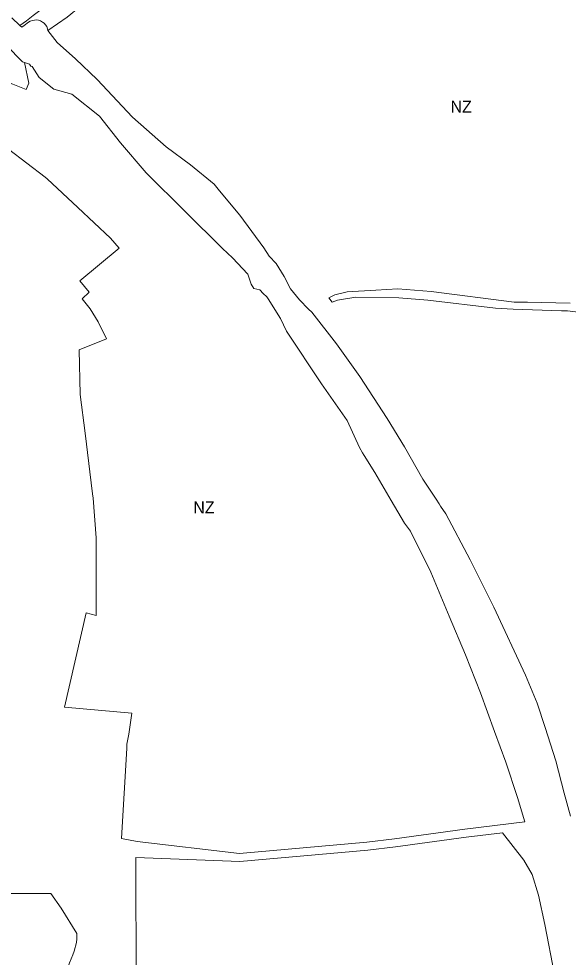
# Model space of a CAD drawing. Extents: x -650451 to -642268, y -1075216 to -1066610.
# Drawn here: x -645573 to -645020, y -1070109 to -1069167 of the extents above; entities that cross this region are included whole.
import ezdxf

# ---------------------------------------------------------------- set-up
doc = ezdxf.new("R2010")
doc.units = 0
doc.header["$LTSCALE"] = 4.8
for name, color, linetype, lineweight in [('1', 7, 'Continuous', 13), ('15', 7, 'Continuous', 13), ('25', 7, 'Continuous', 13), ('46', 7, 'Continuous', 13), ('48', 7, 'Continuous', 13)]:
    doc.layers.add(name, color=color, linetype=linetype, lineweight=lineweight)
doc.layers.add('62', color=7, linetype='Continuous')

msp = doc.modelspace()

# ---------------------------------------------------------------- linework, layer by layer
at = {"layer": '1'}
for points in [[(-645595.2, -1070045.403), (-645547.768, -1070045.237), (-645540.678, -1070045.406)], [(-645540.678, -1070045.406), (-645530.3, -1070060.08), (-645514.49, -1070085.4), (-645514.56, -1070090.91), (-645514.61, -1070094.35), (-645517.02, -1070103.08), (-645518.35, -1070106.87), (-645521.73, -1070114.83), (-645522.587, -1070116.952)]]:
    msp.add_lwpolyline(points, dxfattribs=at)
at = {"layer": '15'}
msp.add_lwpolyline([(-644989.32, -1069464.06), (-645021.35, -1069460.1), (-645027.38, -1069459.9), (-645075.78, -1069458.27), (-645093.64, -1069457.17), (-645161.43, -1069449.12), (-645190.59, -1069446.94), (-645233.99, -1069446.17), (-645252.29, -1069449.12), (-645257.71, -1069451.32), (-645261.04, -1069446.97), (-645255.1, -1069443.98), (-645242.56, -1069440.99), (-645213.86, -1069439.23), (-645191.64, -1069437.87), (-645158.23, -1069440.64), (-645074.92, -1069451.12), (-645061.46, -1069451.39), (-645018.4, -1069452.4)], dxfattribs=at)
at = {"layer": '25'}
msp.add_lwpolyline([(-645412.13, -1069053.74), (-645447.18, -1069080.79), (-645490.83, -1069114.27), (-645515.99, -1069131.1), (-645558.2, -1069163.37), (-645565.1, -1069168.65), (-645571.9, -1069173.43), (-645579.94, -1069165.52)], dxfattribs=at)
at = {"layer": '46'}
for points in [[(-645543.43, -1069178.39), (-645524.19, -1069165.11), (-645511.11, -1069154.16), (-645499.07, -1069142.13), (-645481.72, -1069123.47)], [(-645018.28, -1069967.49), (-645024.45, -1069944.43), (-645032.85, -1069912.07), (-645043.5, -1069878.37), (-645051.78, -1069854.2), (-645063.26, -1069825.99), (-645095.1, -1069757.62), (-645118.98, -1069710.08), (-645143.56, -1069664.05), (-645148.8, -1069656.1), (-645150.3, -1069653.84), (-645153.33, -1069649.24), (-645166.67, -1069629), (-645184.88, -1069596.58), (-645202.56, -1069568.23), (-645230.1, -1069525.98), (-645253.4, -1069493.06), (-645278.31, -1069461.33), (-645281.4, -1069458.4), (-645290.5, -1069449.03), (-645299.61, -1069437.97), (-645306.16, -1069425.55), (-645314.14, -1069412.54), (-645321.1, -1069405.21), (-645326.59, -1069396.64), (-645350.63, -1069363.98), (-645371.12, -1069339.47), (-645376.38, -1069332.65), (-645400.07, -1069313.32), (-645424.8, -1069295.24), (-645458.45, -1069265.56), (-645494.13, -1069227.63), (-645515.89, -1069206.66), (-645534.25, -1069190.56), (-645543.43, -1069178.39)], [(-645578.713, -1069232.375), (-645565.28, -1069237.72), (-645562.62, -1069231.33), (-645567.069, -1069210.45)], [(-645567.069, -1069210.45), (-645562.17, -1069212.02), (-645560.72, -1069214.25), (-645559.33, -1069214.54), (-645552.2, -1069225.59), (-645537.44, -1069237.41), (-645519.59, -1069242.38), (-645491.63, -1069264.25), (-645470.44, -1069291.24), (-645444.62, -1069321.35), (-645405.7, -1069360.27), (-645368.13, -1069397.37), (-645358.04, -1069406.84), (-645342.49, -1069423.06), (-645339.31, -1069433.27), (-645336.66, -1069437.47), (-645330.57, -1069438.89), (-645327.2, -1069442.53), (-645323.36, -1069445.79), (-645322.13, -1069447.96), (-645309.62, -1069467.79), (-645303.57, -1069480.49), (-645268.57, -1069533.23), (-645242.75, -1069570.26), (-645230.42, -1069597.39), (-645227.27, -1069602.68), (-645225.7, -1069605.32), (-645214.76, -1069622.37), (-645198.41, -1069650.49), (-645185.17, -1069673.38), (-645179.12, -1069681.3), (-645158.43, -1069722.61), (-645153.44, -1069734.71), (-645140.27, -1069766.68), (-645123.84, -1069805.38), (-645108.74, -1069843.58), (-645094.42, -1069882.65), (-645083.31, -1069913.37), (-645071.53, -1069948.89), (-645064.052, -1069973.429)], [(-645511.464, -1069429.794), (-645471.738, -1069397.026), (-645480.72, -1069386.96), (-645513.41, -1069356.18), (-645544.26, -1069327.35), (-645546.19, -1069325.81), (-645583.13, -1069297.55), (-645594.94, -1069288.511)], [(-645508.994, -1069447.955), (-645502.142, -1069441.313), (-645511.464, -1069429.794)], [(-645018.4, -1069452.4), (-645061.46, -1069451.39), (-645074.92, -1069451.12), (-645158.23, -1069440.64), (-645191.64, -1069437.87), (-645213.86, -1069439.23), (-645242.56, -1069440.99), (-645255.1, -1069443.98), (-645261.04, -1069446.97), (-645257.71, -1069451.32), (-645252.29, -1069449.12), (-645233.99, -1069446.17), (-645190.59, -1069446.94), (-645161.43, -1069449.12), (-645093.64, -1069457.17), (-645075.78, -1069458.27), (-645027.38, -1069459.9), (-645021.35, -1069460.1), (-644989.32, -1069464.06)], [(-645500.137, -1069632.833), (-645506, -1069583), (-645511, -1069544), (-645512, -1069499), (-645484.783, -1069488.256), (-645493, -1069471), (-645501, -1069458), (-645508.994, -1069447.955)], [(-645495, -1069754.815), (-645495, -1069688), (-645498, -1069648), (-645498.61, -1069643.729), (-645500.137, -1069632.833)], [(-645504.976, -1069763.332), (-645495, -1069766), (-645495, -1069754.815)], [(-645462.303, -1069885.376), (-645459.312, -1069864.01), (-645527, -1069858), (-645504.976, -1069763.332)], [(-645469.701, -1069990.011), (-645464.206, -1069899.449), (-645464.288, -1069895.362), (-645462.303, -1069885.376)], [(-645064.052, -1069973.429), (-645124.233, -1069980.695), (-645195.011, -1069990.48), (-645222.809, -1069993.701), (-645350.784, -1070005.227), (-645453.852, -1069992.968), (-645469.701, -1069990.011)], [(-645499.142, -1070133.293), (-645466.862, -1070133.219), (-645454.881, -1070137.836), (-645455.073, -1070009.111), (-645350.591, -1070013.242), (-645221.99, -1070001.66), (-645194.003, -1069998.417), (-645123.206, -1069988.629), (-645086.484, -1069984.195), (-645065.235, -1070011.695), (-645056.555, -1070026.163), (-645050.293, -1070047.035), (-645043.92, -1070076.344), (-645034.122, -1070126.616), (-645004.791, -1070324.889)]]:
    msp.add_lwpolyline(points, dxfattribs=at)
at = {"layer": '48'}
for points in [[(-645571.9, -1069173.43), (-645565.1, -1069168.65), (-645558.2, -1069163.37), (-645515.99, -1069131.1), (-645490.83, -1069114.27), (-645447.18, -1069080.79), (-645412.13, -1069053.74)], [(-645481.72, -1069123.47), (-645499.07, -1069142.13), (-645511.11, -1069154.16), (-645524.19, -1069165.11), (-645543.43, -1069178.39)], [(-645543.43, -1069178.39), (-645543.86, -1069176.51), (-645544.75, -1069174.39), (-645545.78, -1069172.76), (-645547.32, -1069171.06), (-645548.79, -1069169.88), (-645550.86, -1069168.77), (-645552.94, -1069168.1), (-645554.96, -1069167.8), (-645557.15, -1069167.85), (-645559.15, -1069168.24), (-645561.21, -1069169.02), (-645562.95, -1069170.06), (-645567.5, -1069173.46), (-645569.81, -1069175.03), (-645571.9, -1069173.43)], [(-645592.24, -1069187.73), (-645590.41, -1069189.45), (-645584.73, -1069191.88), (-645582.63, -1069195.88), (-645575.58, -1069203.57), (-645568.9, -1069209.87), (-645567.069, -1069210.45)], [(-645567.069, -1069210.45), (-645562.62, -1069231.33), (-645565.28, -1069237.72), (-645578.713, -1069232.375), (-645586.39, -1069229.32)]]:
    msp.add_lwpolyline(points, dxfattribs=at)

# ---------------------------------------------------------------- texts
at = {"layer": '62'}
for p in [(-645138.768, -1069260.846), (-645397.378, -1069663.449)]:
    msp.add_text('NZ', height=12, dxfattribs=at).set_placement(p)

doc.saveas('drawing.dxf')
